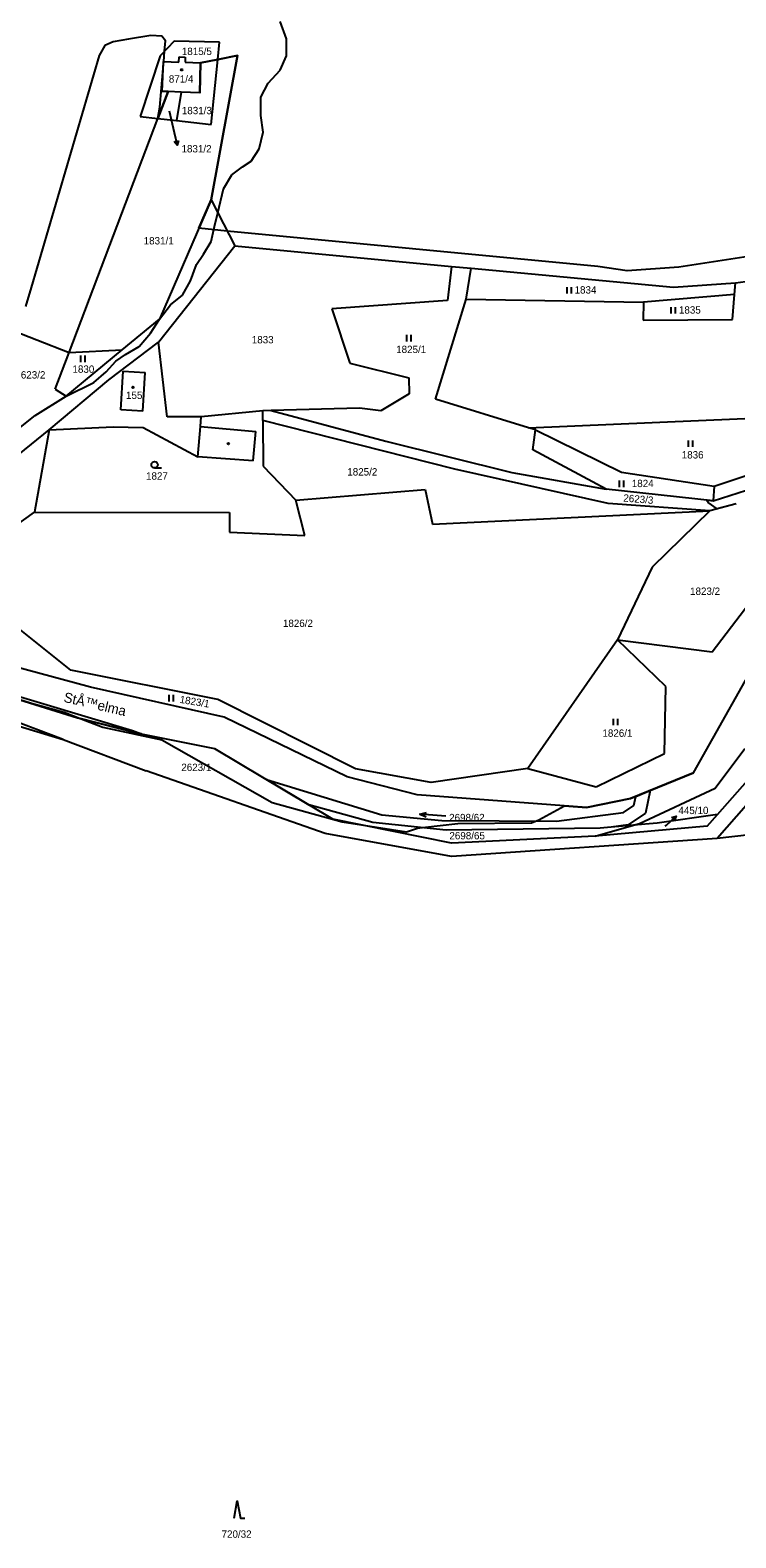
# Model space of a CAD drawing. Extents: x -439246 to -433691, y -1130252 to -1121148.
# Drawn here: x -436182.8 to -436019.4, y -1124456.7 to -1124107.4 of the extents above; entities that cross this region are included whole.
import ezdxf

# ---------------------------------------------------------------- set-up
doc = ezdxf.new("R2010")
doc.units = 0
for name, color, linetype in [('Vrstva 1', 7, 'Continuous'), ('Vrstva 15', 7, 'Continuous'), ('Vrstva 16', 7, 'Continuous'), ('Vrstva 18', 7, 'Continuous'), ('Vrstva 19', 7, 'Continuous'), ('Vrstva 25', 7, 'Continuous'), ('Vrstva 3', 7, 'Continuous'), ('Vrstva 30', 7, 'Continuous'), ('Vrstva 37', 7, 'Continuous'), ('Vrstva 4', 7, 'Continuous'), ('Vrstva 52', 7, 'Continuous')]:
    doc.layers.add(name, color=color, linetype=linetype)

msp = doc.modelspace()

# ---------------------------------------------------------------- linework, layer by layer
at = {"layer": 'Vrstva 1'}
for p, q in [((-436209.72, -1124261.33), (-436175.19, -1124271.77)), ((-436175.19, -1124271.77), (-436204.19, -1124260.84)), ((-436175.19, -1124271.77), (-436155.95, -1124279.03)), ((-436023.66, -1124289.15), (-436006.78, -1124269.95)), ((-436140.17, -1124273.84), (-436118.28, -1124286.87)), ((-436103.52, -1124290.96), (-436118.28, -1124286.87)), ((-436023.66, -1124289.15), (-436037.67, -1124291.15)), ((-436026.03, -1124291.85), (-436023.66, -1124289.15)), ((-436086.49, -1124292.72), (-436103.52, -1124290.96)), ((-436050.83, -1124292.27), (-436086.49, -1124292.72)), ((-436051.97, -1124294.12), (-436043.1, -1124291.61)), ((-436043.1, -1124291.61), (-436050.83, -1124292.27)), ((-436037.67, -1124291.15), (-436043.1, -1124291.61)), ((-436043.1, -1124291.61), (-436041.75, -1124291.23))]:
    msp.add_line(p, q, dxfattribs=at)
for points in [[(-436149.5, -1124110), (-436152.73, -1124113.36)], [(-436138.99, -1124110.25), (-436149.5, -1124110)], [(-436139.39, -1124114.24), (-436138.99, -1124110.25)], [(-436152.73, -1124113.36), (-436157.39, -1124127.44)], [(-436152.24, -1124121.63), (-436151.98, -1124114.74)], [(-436151.98, -1124114.74), (-436148.38, -1124114.87)], [(-436148.38, -1124114.87), (-436148.33, -1124113.62)], [(-436148.33, -1124113.62), (-436146.94, -1124113.68)], [(-436146.94, -1124113.68), (-436146.98, -1124114.88)], [(-436146.98, -1124114.88), (-436143.42, -1124115.05)], [(-436143.55, -1124121.96), (-436143.42, -1124115.05)], [(-436143.42, -1124115.05), (-436139.39, -1124114.24)], [(-436134.8, -1124113.32), (-436140.96, -1124146.77)], [(-436140.9, -1124129.3), (-436139.39, -1124114.24)], [(-436139.39, -1124114.24), (-436134.8, -1124113.32)], [(-436153.25, -1124127.91), (-436150.92, -1124121.68)], [(-436150.92, -1124121.68), (-436152.24, -1124121.63)], [(-436147.85, -1124121.8), (-436150.92, -1124121.68)], [(-436147.85, -1124121.8), (-436148.93, -1124128.4)], [(-436143.55, -1124121.96), (-436147.85, -1124121.8)], [(-436173.82, -1124182.09), (-436153.25, -1124127.91)], [(-436157.39, -1124127.44), (-436153.25, -1124127.91)], [(-436153.25, -1124127.91), (-436148.93, -1124128.4)], [(-436148.93, -1124128.4), (-436140.9, -1124129.3)], [(-436140.96, -1124146.77), (-436152.92, -1124174.39)], [(-436140.96, -1124146.77), (-436139.39, -1124149.78)], [(-436139.39, -1124149.78), (-436135.41, -1124157.43)], [(-436153.09, -1124179.69), (-436135.41, -1124157.43)], [(-436135.41, -1124157.43), (-436085.24, -1124162.16)], [(-436019.51, -1124165.98), (-435962.73, -1124158.43)], [(-436085.24, -1124162.16), (-436086.2, -1124170.03)], [(-436085.24, -1124162.16), (-436080.71, -1124162.59)], [(-436081.88, -1124169.74), (-436080.71, -1124162.59)], [(-436080.71, -1124162.59), (-436033.82, -1124167)], [(-436033.82, -1124167), (-436019.51, -1124165.98)], [(-436019.71, -1124168.66), (-436019.51, -1124165.98)], [(-436086.2, -1124170.03), (-436112.96, -1124172.01)], [(-436089, -1124192.91), (-436081.88, -1124169.74)], [(-436081.88, -1124169.74), (-436040.81, -1124170.49)], [(-436040.81, -1124170.49), (-436040.89, -1124174.59)], [(-436019.71, -1124168.66), (-436040.81, -1124170.49)], [(-436020.15, -1124174.46), (-436019.71, -1124168.66)], [(-436161.55, -1124181.52), (-436152.92, -1124174.39)], [(-436112.96, -1124172.01), (-436108.8, -1124184.59)], [(-436040.89, -1124174.59), (-436020.15, -1124174.46)], [(-436188.77, -1124176.23), (-436173.82, -1124182.09)], [(-436177.06, -1124190.6), (-436173.82, -1124182.09)], [(-436174.5, -1124192.23), (-436161.55, -1124181.52)], [(-436173.82, -1124182.09), (-436161.55, -1124181.52)], [(-436164.59, -1124188.44), (-436153.09, -1124179.69)], [(-436151.11, -1124196.99), (-436153.09, -1124179.69)], [(-436108.8, -1124184.59), (-436095.17, -1124187.99)], [(-436178.46, -1124200), (-436164.59, -1124188.44)], [(-436095.17, -1124187.99), (-436095.07, -1124191.69)], [(-436177.06, -1124190.6), (-436174.5, -1124192.23)], [(-436095.07, -1124191.69), (-436101.61, -1124195.65)], [(-436128.99, -1124195.61), (-436143.23, -1124197.01)], [(-436127.06, -1124195.56), (-436128.99, -1124195.61)], [(-436128.99, -1124197.87), (-436128.99, -1124195.61)], [(-436106.57, -1124195.04), (-436127.06, -1124195.56)], [(-436127.06, -1124195.56), (-436100.49, -1124202.68)], [(-436101.61, -1124195.65), (-436106.57, -1124195.04)], [(-436067.44, -1124199.54), (-436089, -1124192.91)], [(-436178.46, -1124200), (-436163.64, -1124199.34)], [(-436163.64, -1124199.34), (-436156.71, -1124199.46)], [(-436156.71, -1124199.46), (-436144.02, -1124206.26)], [(-436143.23, -1124197.01), (-436151.11, -1124196.99)], [(-436143.42, -1124199.28), (-436143.23, -1124197.01)], [(-436143.42, -1124199.28), (-436130.59, -1124200.38)], [(-436084.48, -1124209.13), (-436128.99, -1124197.87)], [(-436128.99, -1124197.87), (-436128.86, -1124208.47)], [(-436067.44, -1124199.54), (-436008.39, -1124197.03)], [(-436065.83, -1124200.04), (-436067.44, -1124199.54)], [(-436191.22, -1124210.28), (-436178.46, -1124200)], [(-436178.46, -1124200), (-436181.88, -1124219.06)], [(-436131.18, -1124207.22), (-436130.59, -1124200.38)], [(-436100.49, -1124202.68), (-436071.27, -1124209.94)], [(-436066.45, -1124204.66), (-436065.83, -1124200.04)], [(-436065.83, -1124200.04), (-436045.92, -1124209.85)], [(-436131.18, -1124207.22), (-436144.02, -1124206.26)], [(-436049.45, -1124213.79), (-436066.45, -1124204.66)], [(-436128.86, -1124208.47), (-436121.29, -1124216.29)], [(-436048.97, -1124217.07), (-436084.48, -1124209.13)], [(-436071.27, -1124209.94), (-436049.45, -1124213.79)], [(-436045.92, -1124209.85), (-436024.41, -1124213.08)], [(-436024.41, -1124213.08), (-436009.27, -1124208.02)], [(-436024.7, -1124216.43), (-436049.45, -1124213.79)], [(-436024.7, -1124216.43), (-436009.19, -1124211.52)], [(-436024.41, -1124213.08), (-436024.7, -1124216.43)], [(-436121.29, -1124216.29), (-436091.38, -1124213.85)], [(-436119.25, -1124224.47), (-436121.29, -1124216.29)], [(-436091.38, -1124213.85), (-436089.67, -1124221.85)], [(-436025.44, -1124218.8), (-436048.97, -1124217.07)], [(-436019.31, -1124217.14), (-436025.44, -1124218.8)], [(-436189.77, -1124224.84), (-436181.88, -1124219.06)], [(-436181.88, -1124219.06), (-436136.67, -1124219.14)], [(-436136.67, -1124219.14), (-436136.68, -1124223.71)], [(-436089.67, -1124221.85), (-436025.44, -1124218.8)], [(-436025.44, -1124218.8), (-436038.82, -1124231.82)], [(-436136.68, -1124223.71), (-436119.25, -1124224.47)], [(-436024.9, -1124251.41), (-436005.22, -1124225.69)], [(-436038.82, -1124231.82), (-436046.8, -1124248.69)], [(-436173.4, -1124255.7), (-436190.5, -1124242.12)], [(-436046.8, -1124248.69), (-436067.55, -1124278.43)], [(-436046.8, -1124248.69), (-436024.9, -1124251.41)], [(-436035.59, -1124259.49), (-436046.8, -1124248.69)], [(-436168.88, -1124259.61), (-436198.36, -1124251.64)], [(-436029.19, -1124279.46), (-436012.01, -1124248.88)], [(-436139.37, -1124262.48), (-436173.4, -1124255.7)], [(-436195.18, -1124259.49), (-436171.89, -1124266.73)], [(-436137.94, -1124266.61), (-436168.88, -1124259.61)], [(-436107.52, -1124278.52), (-436139.37, -1124262.48)], [(-436035.91, -1124274.95), (-436035.59, -1124259.49)], [(-436171.89, -1124266.73), (-436157.91, -1124270.25)], [(-436109.4, -1124280.42), (-436137.94, -1124266.61)], [(-436157.91, -1124270.25), (-436140.17, -1124273.84)], [(-436051.79, -1124282.74), (-436035.91, -1124274.95)], [(-436024.17, -1124282.99), (-436017.36, -1124273.85)], [(-436114.56, -1124293.5), (-436155.95, -1124279.03)], [(-436089.98, -1124281.7), (-436107.52, -1124278.52)], [(-436067.55, -1124278.43), (-436089.98, -1124281.7)], [(-436067.55, -1124278.43), (-436051.79, -1124282.74)], [(-436029.19, -1124279.46), (-436043.78, -1124285.44)], [(-436093.2, -1124284.57), (-436109.4, -1124280.42)], [(-436041.75, -1124291.23), (-436024.17, -1124282.99)], [(-436085.28, -1124295.76), (-436112.75, -1124290.16), (-436118.28, -1124286.87)], [(-436054.02, -1124287.52), (-436093.2, -1124284.57)], [(-436043.78, -1124285.44), (-436054.02, -1124287.52)], [(-436017.03, -1124287.03), (-436023.71, -1124294.67)], [(-436085.23, -1124298.84), (-436114.56, -1124293.5)], [(-436051.97, -1124294.12), (-436085.28, -1124295.76)], [(-436026.03, -1124291.85), (-436051.97, -1124294.12)], [(-436012.17, -1124293.36), (-436023.71, -1124294.67)], [(-436023.71, -1124294.67), (-436085.23, -1124298.84)]]:
    msp.add_lwpolyline(points, dxfattribs=at)
at = {"layer": 'Vrstva 16'}
for p, q in [((-436149.48, -1124131.16), (-436148.78, -1124134.08)), ((-436035.48, -1124291.55), (-436033.27, -1124289.53))]:
    msp.add_line(p, q, dxfattribs=at)
for points in [[(-436150.67, -1124126.15), (-436149.48, -1124131.16)], [(-436148.53, -1124132.99), (-436148.78, -1124134.08), (-436149.5, -1124133.22)], [(-436034.34, -1124289.83), (-436033.27, -1124289.53), (-436033.67, -1124290.57)], [(-436035.79, -1124291.84), (-436035.48, -1124291.55)]]:
    msp.add_lwpolyline(points, dxfattribs=at)
at = {"layer": 'Vrstva 25'}
for p, q in [((-436058.5, -1124168.46), (-436058.5, -1124166.96)), ((-436057.5, -1124168.46), (-436057.5, -1124166.96)), ((-436034.38, -1124173.1), (-436034.38, -1124171.6)), ((-436033.38, -1124173.1), (-436033.38, -1124171.6)), ((-436095.59, -1124179.54), (-436095.59, -1124178.04)), ((-436094.59, -1124179.54), (-436094.59, -1124178.04)), ((-436171.12, -1124184.33), (-436171.12, -1124182.83)), ((-436170.12, -1124184.33), (-436170.12, -1124182.83)), ((-436030.41, -1124203.96), (-436030.41, -1124202.46)), ((-436029.41, -1124203.96), (-436029.41, -1124202.46)), ((-436154.02, -1124208.86), (-436152.42, -1124208.86)), ((-436046.37, -1124213.29), (-436046.37, -1124211.79)), ((-436045.37, -1124213.29), (-436045.37, -1124211.79)), ((-436150.63, -1124262.93), (-436150.63, -1124261.43)), ((-436149.63, -1124262.93), (-436149.63, -1124261.43)), ((-436047.77, -1124268.42), (-436047.77, -1124266.92)), ((-436046.77, -1124268.42), (-436046.77, -1124266.92))]:
    msp.add_line(p, q, dxfattribs=at)
for points in [[(-436092.59, -1124289.07), (-436091.06, -1124288.68)], [(-436086.61, -1124289.51), (-436092.59, -1124289.07), (-436091.13, -1124289.68)], [(-436135.61, -1124452.07), (-436134.91, -1124448.07), (-436134.11, -1124452.07), (-436133.11, -1124452.07)]]:
    msp.add_lwpolyline(points, dxfattribs=at)
for centre, radius in [((-436147.77, -1124116.64), 0.175), ((-436159.05, -1124190.17), 0.175), ((-436136.94, -1124203.23), 0.175), ((-436154.02, -1124208.11), 0.75)]:
    msp.add_circle(centre, radius, dxfattribs=at)
at = {"layer": 'Vrstva 3'}
for points in [[(-436152.24, -1124121.63), (-436151.98, -1124114.74)], [(-436151.98, -1124114.74), (-436148.38, -1124114.87)], [(-436148.38, -1124114.87), (-436148.33, -1124113.62)], [(-436148.33, -1124113.62), (-436146.94, -1124113.68)], [(-436146.94, -1124113.68), (-436146.98, -1124114.88)], [(-436146.98, -1124114.88), (-436143.42, -1124115.05)], [(-436143.55, -1124121.96), (-436143.42, -1124115.05)], [(-436150.92, -1124121.68), (-436152.24, -1124121.63)], [(-436147.85, -1124121.8), (-436150.92, -1124121.68)], [(-436143.55, -1124121.96), (-436147.85, -1124121.8)], [(-436161.88, -1124195.42), (-436161.33, -1124186.41)], [(-436161.33, -1124186.41), (-436156.22, -1124186.72)], [(-436156.77, -1124195.73), (-436156.22, -1124186.72)], [(-436156.77, -1124195.73), (-436161.88, -1124195.42)]]:
    msp.add_lwpolyline(points, dxfattribs=at)
at = {"layer": 'Vrstva 30'}
for p, q in [((-436201.52, -1124256.94), (-436159.11, -1124269.66)), ((-436159.11, -1124269.66), (-436157.05, -1124270.42)), ((-436128.12, -1124281.01), (-436101.4, -1124289.22)), ((-436039.23, -1124283.58), (-436040.31, -1124288.83)), ((-436045.43, -1124288.66), (-436043, -1124287.03)), ((-436043, -1124287.03), (-436042.57, -1124284.95)), ((-436101.4, -1124289.22), (-436087.54, -1124290.53)), ((-436087.54, -1124290.53), (-436060.94, -1124290.68)), ((-436060.94, -1124290.68), (-436045.43, -1124288.66)), ((-436040.31, -1124288.83), (-436044.35, -1124291.54))]:
    msp.add_line(p, q, dxfattribs=at)
for points in [[(-436157.05, -1124270.42), (-436157.91, -1124270.25), (-436171.89, -1124266.73), (-436195.18, -1124259.49), (-436200.21, -1124257.79)], [(-436118.28, -1124286.87), (-436128.12, -1124281.01)], [(-436042.57, -1124284.95), (-436039.23, -1124283.58)], [(-436086.49, -1124292.72), (-436103.52, -1124290.96), (-436118.28, -1124286.87)], [(-436048.27, -1124292.05), (-436050.83, -1124292.27), (-436086.49, -1124292.72)], [(-436044.35, -1124291.54), (-436048.27, -1124292.05)]]:
    msp.add_lwpolyline(points, dxfattribs=at)
at = {"layer": 'Vrstva 37'}
for centre in [(-436147.77, -1124116.64), (-436159.05, -1124190.17)]:
    msp.add_circle(centre, 0.175, dxfattribs=at)
at = {"layer": 'Vrstva 4'}
for points in [[(-436123.45, -1124109.46), (-436124.91, -1124105.44)], [(-436123.45, -1124113.42), (-436123.45, -1124109.46)], [(-436124.95, -1124116.72), (-436123.45, -1124113.42)], [(-436127.76, -1124119.73), (-436124.95, -1124116.72)], [(-436129.44, -1124123), (-436127.76, -1124119.73)], [(-436129.44, -1124127.21), (-436129.44, -1124123)], [(-436128.92, -1124131.1), (-436129.44, -1124127.21)], [(-436129.82, -1124134.91), (-436128.92, -1124131.1)], [(-436131.66, -1124137.76), (-436129.82, -1124134.91)], [(-436136.16, -1124140.93), (-436133.69, -1124139.1)], [(-436133.69, -1124139.1), (-436131.66, -1124137.76)], [(-436138.09, -1124144.21), (-436136.16, -1124140.93)], [(-436139.39, -1124149.78), (-436138.09, -1124144.21)], [(-436140.12, -1124152.89), (-436139.39, -1124149.78)], [(-436140.96, -1124156.39), (-436140.12, -1124152.89)], [(-436142.74, -1124159.36), (-436140.96, -1124156.39)], [(-436144.35, -1124161.71), (-436142.74, -1124159.36)], [(-436145.75, -1124165.49), (-436144.35, -1124161.71)], [(-436147.58, -1124168.86), (-436145.75, -1124165.49)], [(-436152.92, -1124174.39), (-436150.36, -1124171.04)], [(-436150.36, -1124171.04), (-436147.58, -1124168.86)], [(-436154.96, -1124177.64), (-436152.92, -1124174.39)], [(-436157.62, -1124180.74), (-436154.96, -1124177.64)], [(-436160.77, -1124182.54), (-436157.62, -1124180.74)], [(-436165.23, -1124186.62), (-436163.02, -1124184.11)], [(-436163.02, -1124184.11), (-436160.77, -1124182.54)], [(-436174.5, -1124192.23), (-436168.09, -1124189.04)], [(-436168.09, -1124189.04), (-436165.23, -1124186.62)], [(-436161.88, -1124195.42), (-436161.33, -1124186.41)], [(-436161.33, -1124186.41), (-436156.22, -1124186.72)], [(-436156.77, -1124195.73), (-436156.22, -1124186.72)], [(-436181.67, -1124196.69), (-436174.5, -1124192.23)], [(-436156.77, -1124195.73), (-436161.88, -1124195.42)], [(-436186.24, -1124200.3), (-436181.67, -1124196.69)], [(-436144.02, -1124206.26), (-436143.42, -1124199.28)]]:
    msp.add_lwpolyline(points, dxfattribs=at)
at = {"layer": 'Vrstva 52'}
for points in [[(-436009.53, -1124158.76), (-436032.64, -1124162.35), (-436044.57, -1124163.2), (-436051.37, -1124162.2), (-436137.2, -1124153.98), (-436143.81, -1124153.34), (-436140.96, -1124146.77), (-436134.8, -1124113.32), (-436139.39, -1124114.24), (-436143.42, -1124115.05), (-436143.55, -1124121.96), (-436147.85, -1124121.8), (-436150.92, -1124121.68), (-436153.26, -1124127.91), (-436152.79, -1124125.28), (-436152.04, -1124116.33), (-436152.03, -1124116.21), (-436151.91, -1124114.74), (-436151.71, -1124112.3), (-436151.51, -1124109.94), (-436152.36, -1124108.88), (-436154.92, -1124108.66), (-436160.1, -1124109.55), (-436163.66, -1124110.16), (-436165.57, -1124111.01), (-436166.85, -1124113.35), (-436182.61, -1124167.03), (-436183.91, -1124171.45)], [(-436019.31, -1124217.14), (-436023.75, -1124218.34), (-436025.83, -1124216.88), (-436026.28, -1124216.26), (-436024.7, -1124216.43), (-436009.19, -1124211.52)], [(-436166, -1124268.86), (-436152.36, -1124271.84), (-436126.8, -1124286.33), (-436110.61, -1124290.8), (-436106.12, -1124291.51), (-436095.7, -1124293.15), (-436093.14, -1124292.29), (-436091.95, -1124292.16), (-436083.77, -1124291.23), (-436066.73, -1124291.02), (-436065.02, -1124290.38), (-436059.08, -1124287.14), (-436054.02, -1124287.52), (-436043.78, -1124285.44), (-436029.19, -1124279.46), (-436012.01, -1124248.88)], [(-436184.27, -1124262.88), (-436174.94, -1124265.45), (-436171.02, -1124266.95), (-436166, -1124268.86)]]:
    msp.add_lwpolyline(points, dxfattribs=at)

# ---------------------------------------------------------------- texts
at = {"layer": 'Vrstva 15'}
msp.add_text('StÅ™elma', height=2.3, rotation=346.8132, dxfattribs=at).set_placement((-436175.24, -1124262.99))
at = {"layer": 'Vrstva 16'}
for s, p in [('1831/2', (-436147.79, -1124135.77)), ('2623/1', (-436147.84, -1124279.04)), ('2698/62', (-436085.81, -1124290.67)), ('445/10', (-436032.71, -1124289.02)), ('720/32', (-436138.52, -1124456.63))]:
    msp.add_text(s, height=1.7, dxfattribs=at).set_placement(p)
msp.add_text('2623/3', height=1.7, rotation=355.2673, dxfattribs=at).set_placement((-436045.52, -1124216.62))
at = {"layer": 'Vrstva 18'}
for s, height, p in [('1815/5', 1.7, (-436147.72, -1124113.21)), ('1831/2', 0.1, (-436150.86, -1124126.16)), ('1831/3', 1.7, (-436147.72, -1124126.92)), ('1831/1', 1.7, (-436156.56, -1124157.08)), ('1834', 1.7, (-436056.76, -1124168.46)), ('1835', 1.7, (-436032.59, -1124173.1)), ('1833', 1.7, (-436131.52, -1124179.99)), ('1825/1', 1.7, (-436098.08, -1124182.24)), ('1830', 1.7, (-436173.05, -1124186.81)), ('2623/2', 1.7, (-436186.27, -1124188.14)), ('1836', 1.7, (-436031.94, -1124206.66)), ('1827', 1.7, (-436156.01, -1124211.56)), ('1825/2', 1.7, (-436109.4, -1124210.6)), ('1824', 1.7, (-436043.51, -1124213.29)), ('1823/2', 1.7, (-436030.01, -1124238.25)), ('1826/2', 1.7, (-436124.31, -1124245.68)), ('1826/1', 1.7, (-436050.31, -1124271.12)), ('2698/65', 1.7, (-436085.75, -1124294.87)), ('445/10', 0.1, (-436035.79, -1124291.84))]:
    msp.add_text(s, height=height, dxfattribs=at).set_placement(p)
msp.add_text('1823/1', height=1.7, rotation=350.5764, dxfattribs=at).set_placement((-436148.32, -1124263.24))
at = {"layer": 'Vrstva 19'}
for s, p in [('871/4', (-436150.73, -1124119.6)), ('155', (-436160.65, -1124192.87))]:
    msp.add_text(s, height=1.7, dxfattribs=at).set_placement(p)

doc.saveas('drawing.dxf')
